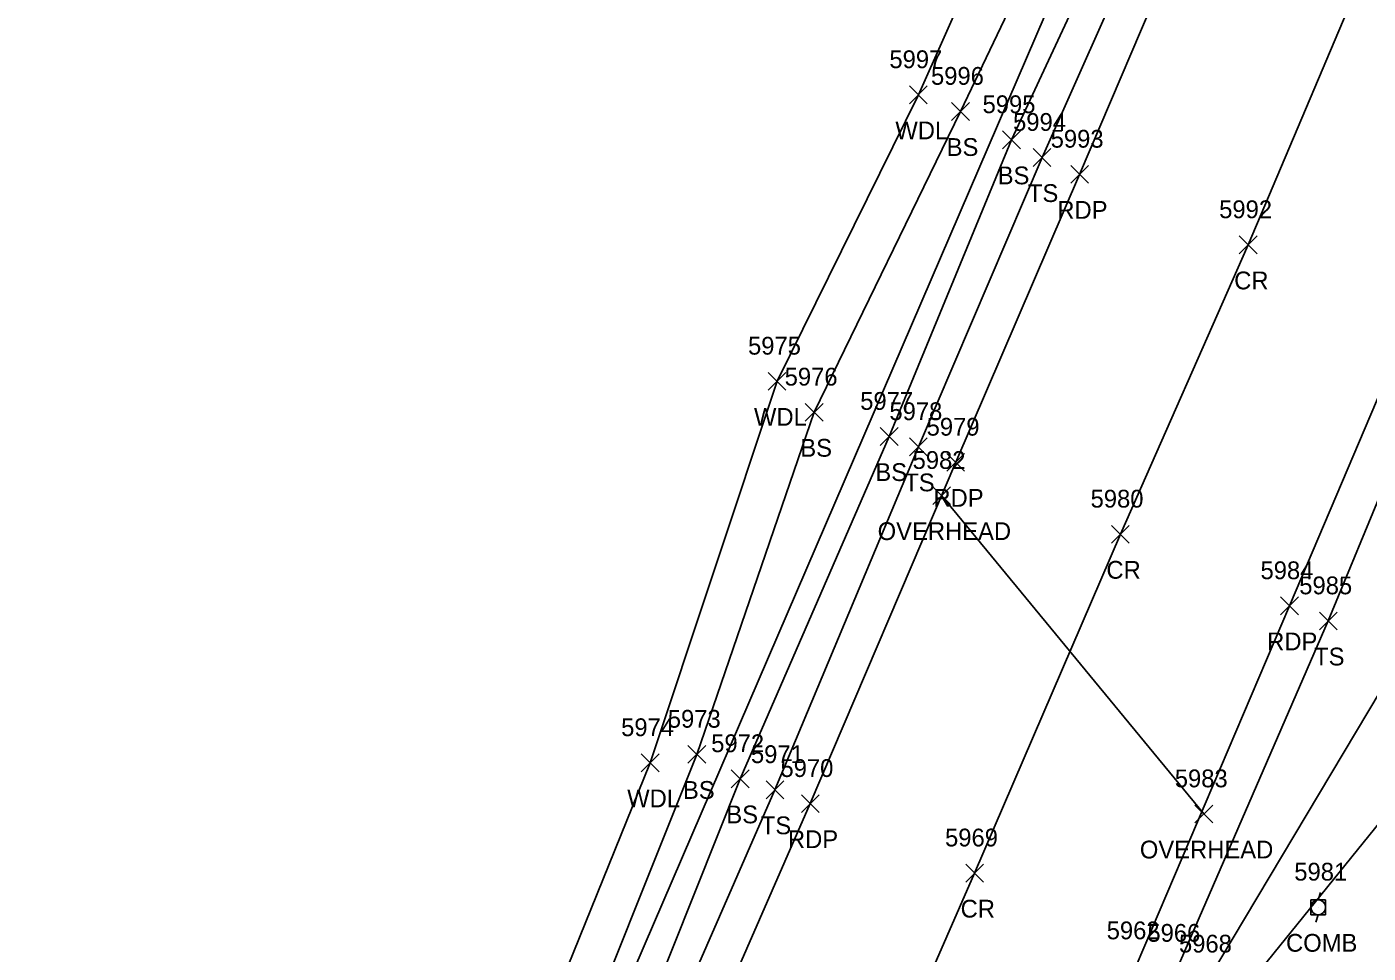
# Model space of a CAD drawing. Extents: x 1611797 to 1633212, y 298978 to 305475.
# Drawn here: x 1622670.8 to 1622821.6, y 301747.1 to 301851.3 of the extents above; entities that cross this region are included whole.
import ezdxf

# ---------------------------------------------------------------- set-up
doc = ezdxf.new("R2010")
doc.units = 0
for name, color, linetype in [('DCP', 7, 'Continuous'), ('L_A', 7, 'Continuous'), ('L_I', 7, 'Continuous'), ('L_TIC', 7, 'Continuous'), ('LAWA', 7, 'Continuous'), ('LELB', 7, 'Continuous'), ('P_A', 7, 'Continuous'), ('P_I', 7, 'Continuous'), ('P_TIC', 7, 'Continuous'), ('PET', 7, 'Continuous'), ('PRC', 7, 'Continuous'), ('U_A', 7, 'Continuous'), ('U_I', 7, 'Continuous'), ('U_TIC', 7, 'Continuous'), ('UCO', 7, 'Continuous'), ('UP', 7, 'Continuous')]:
    doc.layers.add(name, color=color, linetype=linetype)

msp = doc.modelspace()

# ---------------------------------------------------------------- linework, layer by layer
at = {"layer": 'DCP'}
msp.add_lwpolyline([(1622671.2, 301587.84), (1622827.38, 301950.3)], dxfattribs=at)
at = {"layer": 'L_TIC'}
for points in [[(1622770.04, 301842.63), (1622772.04, 301844.63)], [(1622772.04, 301842.63), (1622770.04, 301844.63)], [(1622774.78, 301840.76), (1622776.78, 301842.76)], [(1622776.78, 301840.76), (1622774.78, 301842.76)], [(1622780.52, 301837.57), (1622782.52, 301839.57)], [(1622782.52, 301837.57), (1622780.52, 301839.57)], [(1622783.95, 301835.58), (1622785.95, 301837.58)], [(1622785.95, 301835.58), (1622783.95, 301837.58)], [(1622754.14, 301810.42), (1622756.14, 301812.42)], [(1622756.14, 301810.42), (1622754.14, 301812.42)], [(1622758.32, 301806.94), (1622760.32, 301808.94)], [(1622760.32, 301806.94), (1622758.32, 301808.94)], [(1622766.76, 301804.21), (1622768.76, 301806.21)], [(1622768.76, 301804.21), (1622766.76, 301806.21)], [(1622770.04, 301803.05), (1622772.04, 301805.05)], [(1622772.04, 301803.05), (1622770.04, 301805.05)], [(1622816.14, 301783.47), (1622818.14, 301785.47)], [(1622818.14, 301783.47), (1622816.14, 301785.47)], [(1622745.12, 301768.47), (1622747.12, 301770.47)], [(1622747.12, 301768.47), (1622745.12, 301770.47)], [(1622739.87, 301767.52), (1622741.87, 301769.52)], [(1622741.87, 301767.52), (1622739.87, 301769.52)], [(1622750, 301765.72), (1622752, 301767.72)], [(1622752, 301765.72), (1622750, 301767.72)], [(1622753.91, 301764.49), (1622755.91, 301766.49)], [(1622755.91, 301764.49), (1622753.91, 301766.49)]]:
    msp.add_lwpolyline(points, dxfattribs=at)
at = {"layer": 'LAWA'}
msp.add_lwpolyline([(1622629.31, 301519.57), (1622648.55, 301554.37), (1622664.62, 301587.8), (1622679.92, 301624.12), (1622695.98, 301658.78), (1622711.22, 301695.78), (1622726.95, 301734.16), (1622740.87, 301768.52), (1622755.14, 301811.42), (1622771.04, 301843.63), (1622788.09, 301881.91), (1622808.18, 301922.72), (1622823.47, 301955.6), (1622839.78, 301995.94), (1622853.69, 302036.53), (1622871.34, 302077.8), (1622889.2, 302115.36), (1622900.36, 302148.59), (1622922.7, 302194.91), (1622935.02, 302227), (1622955.61, 302269.3), (1622974.66, 302322.11)], dxfattribs=at)
at = {"layer": 'LELB'}
for points in [[(1622643, 301512.06), (1622661.31, 301549.35), (1622677.51, 301586.51), (1622691.37, 301620.02), (1622707.1, 301653.53), (1622721.75, 301687.85), (1622737.9, 301726.61), (1622754.91, 301765.49), (1622771.04, 301804.05), (1622784.95, 301836.58), (1622802.84, 301876.81), (1622819.3, 301916.18), (1622833.77, 301948.78), (1622851.03, 301989.78), (1622867.88, 302029.76), (1622885.49, 302071.56), (1622902.14, 302111.43), (1622917.02, 302143.8), (1622935.82, 302186.87), (1622950.2, 302222.12), (1622969.04, 302263.04)], [(1622807.94, 301739.7), (1622804.35, 301738.5), (1622800.16, 301745.4), (1622817.14, 301784.47), (1622830.39, 301816.56), (1622848.44, 301857.01), (1622864.13, 301895.69), (1622879.47, 301932.48), (1622894.46, 301967.7), (1622913.22, 302010.21), (1622930.46, 302050.66), (1622949.02, 302093.66), (1622977.04, 302156.2), (1622983.26, 302165.57), (1622999.14, 302167.9)], [(1622594.68, 301439.81), (1622595.31, 301437.14), (1622596.39, 301436.56), (1622598.61, 301436.87), (1622605.11, 301452.44), (1622623.3, 301484.96), (1622638.71, 301514.37), (1622656.97, 301550.94), (1622672.9, 301585.85), (1622690.2, 301620.98), (1622704.33, 301654.63), (1622718.47, 301691.01), (1622735.69, 301728.38), (1622751, 301766.72), (1622767.76, 301805.21), (1622781.52, 301838.57), (1622799.78, 301877.75), (1622815.96, 301917.88), (1622831.89, 301949.85), (1622847.11, 301991.62), (1622864.58, 302030.86), (1622881.19, 302073.91), (1622897.69, 302112.61), (1622900.36, 302148.59)], [(1622594.68, 301439.81), (1622601.87, 301453.13), (1622619.23, 301487.68), (1622635.73, 301516.83), (1622653.65, 301552.16), (1622669.95, 301587.77), (1622685.32, 301622.84), (1622699.32, 301657.33), (1622714.74, 301693.53), (1622730.88, 301731.3), (1622746.12, 301769.47), (1622759.32, 301807.94), (1622775.78, 301841.76), (1622793.88, 301879.63), (1622811.29, 301920.97), (1622825.77, 301951.79), (1622844.08, 301994.2), (1622859.8, 302033.13), (1622878.46, 302076.5), (1622894.74, 302113.74), (1622900.36, 302148.59)], [(1622806.93, 301742.05), (1622803.66, 301744.19), (1622825.75, 301781.18), (1622835.8, 301814.35)], [(1622806.93, 301742.05), (1622835.85, 301777.79)]]:
    msp.add_lwpolyline(points, dxfattribs=at)
at = {"layer": 'P_TIC'}
for points in [[(1622788.18, 301833.69), (1622790.18, 301835.69)], [(1622790.18, 301833.69), (1622788.18, 301835.69)], [(1622807.13, 301825.76), (1622809.13, 301827.76)], [(1622809.13, 301825.76), (1622807.13, 301827.76)], [(1622774.24, 301801.31), (1622776.24, 301803.31)], [(1622776.24, 301801.31), (1622774.24, 301803.31)], [(1622792.76, 301793.22), (1622794.76, 301795.22)], [(1622794.76, 301793.22), (1622792.76, 301795.22)], [(1622811.78, 301785.17), (1622813.78, 301787.17)], [(1622813.78, 301785.17), (1622811.78, 301787.17)], [(1622757.88, 301762.93), (1622759.88, 301764.93)], [(1622759.88, 301762.93), (1622757.88, 301764.93)], [(1622776.36, 301755.12), (1622778.36, 301757.12)], [(1622778.36, 301755.12), (1622776.36, 301757.12)]]:
    msp.add_lwpolyline(points, dxfattribs=at)
at = {"layer": 'PET'}
for points in [[(1622648.26, 301509.67), (1622665.21, 301547.65), (1622681.33, 301585.73), (1622695.37, 301617.98), (1622710.24, 301652.42), (1622725.24, 301685.81), (1622742.04, 301725.41), (1622758.88, 301763.93), (1622775.24, 301802.31), (1622789.18, 301834.69), (1622806.59, 301875.58), (1622823.24, 301913.81), (1622837.58, 301947.53), (1622854.56, 301988.08), (1622872.12, 302028.45), (1622889.38, 302069.51), (1622906.69, 302110.12), (1622920.84, 302142.69), (1622939.57, 302184.64), (1622954.91, 302220.6), (1622972.44, 302261.85)], [(1622698.78, 301521.43), (1622708.15, 301542.48), (1622718.91, 301567.6), (1622732.31, 301598.1), (1622748.3, 301635.86), (1622762.96, 301669.6), (1622778.35, 301705.89), (1622784.3, 301719.76), (1622791.39, 301735.05), (1622795.53, 301745.68), (1622812.78, 301786.17), (1622826.49, 301818.45), (1622843.67, 301858.56), (1622860.37, 301897.43), (1622876.1, 301933.63), (1622891.74, 301969.78), (1622909.96, 302011.85), (1622927.46, 302052.61), (1622945.32, 302094.8), (1622972.71, 302158.13)]]:
    msp.add_lwpolyline(points, dxfattribs=at)
at = {"layer": 'PRC'}
msp.add_lwpolyline([(1622666.77, 301501.34), (1622684.44, 301540.78), (1622698.59, 301575.31), (1622713.87, 301609.52), (1622729.01, 301644.42), (1622743.12, 301676.89), (1622759.85, 301716.06), (1622777.36, 301756.12), (1622793.76, 301794.22), (1622808.13, 301826.76), (1622825.32, 301867.31), (1622841.48, 301905.46), (1622856.61, 301940.95), (1622872.28, 301978.08), (1622890.25, 302020.71), (1622907.64, 302061.05), (1622925.87, 302103.21), (1622941.24, 302138.62), (1622957.15, 302175.75), (1622973.3, 302212.68)], dxfattribs=at)
at = {"layer": 'U_TIC'}
for points in [[(1622772.65, 301797.57), (1622774.65, 301799.57)], [(1622774.65, 301797.57), (1622772.65, 301799.57)], [(1622802.14, 301761.77), (1622804.14, 301763.77)], [(1622804.14, 301761.77), (1622802.14, 301763.77)]]:
    msp.add_lwpolyline(points, dxfattribs=at)
at = {"layer": 'UCO'}
msp.add_lwpolyline([(1622773.65, 301798.57), (1622803.14, 301762.77)], dxfattribs=at)
at = {"layer": 'UP'}
for p, q in [((1622816.26, 301753.94), (1622816.01, 301753.11)), ((1622815.17, 301751.44), (1622815.17, 301753.11)), ((1622815.17, 301753.11), (1622816.84, 301753.11)), ((1622816.01, 301752.28), (1622816.01, 301752.28)), ((1622816.84, 301753.11), (1622816.84, 301751.44)), ((1622816.84, 301751.44), (1622815.17, 301751.44)), ((1622815.76, 301750.61), (1622816.01, 301751.44))]:
    msp.add_line(p, q, dxfattribs=at)
msp.add_circle((1622816.01, 301752.28), 0.833, dxfattribs=at)

# ---------------------------------------------------------------- texts
at = {"layer": 'L_A'}
for s, p in [('WDL', (1622768.45, 301838.63)), ('BS', (1622774.22, 301836.76)), ('BS', (1622779.96, 301833.57)), ('TS', (1622783.36, 301831.58)), ('WDL', (1622752.55, 301806.42)), ('BS', (1622757.76, 301802.94)), ('BS', (1622766.2, 301800.21)), ('TS', (1622769.45, 301799.05)), ('TS', (1622815.55, 301779.47)), ('WDL', (1622738.29, 301763.52)), ('BS', (1622744.56, 301764.47)), ('BS', (1622749.44, 301761.72)), ('TS', (1622753.32, 301760.49))]:
    msp.add_text(s, height=2, dxfattribs=at).set_placement(p)
at = {"layer": 'L_I'}
for s, p in [('5997', (1622767.78, 301846.63)), ('5996', (1622772.46, 301844.76)), ('5995', (1622778.26, 301841.57)), ('5994', (1622781.69, 301839.58)), ('5975', (1622751.88, 301814.42)), ('5976', (1622756, 301810.94)), ('5977', (1622764.5, 301808.21)), ('5978', (1622767.78, 301807.05)), ('5985', (1622813.88, 301787.47)), ('5973', (1622742.86, 301772.47)), ('5974', (1622737.61, 301771.52)), ('5972', (1622747.74, 301769.72)), ('5971', (1622752.21, 301768.49)), ('5966', (1622796.8, 301748.4)), ('5968', (1622800.35, 301747.19))]:
    msp.add_text(s, height=2, dxfattribs=at).set_placement(p)
at = {"layer": 'P_A'}
for s, p in [('RDP', (1622786.67, 301829.69)), ('CR', (1622806.56, 301821.76)), ('RDP', (1622772.73, 301797.31)), ('CR', (1622792.19, 301789.22)), ('RDP', (1622810.27, 301781.17)), ('RDP', (1622756.37, 301758.93)), ('CR', (1622775.79, 301751.12))]:
    msp.add_text(s, height=2, dxfattribs=at).set_placement(p)
at = {"layer": 'P_I'}
for s, p in [('5993', (1622785.92, 301837.69)), ('5992', (1622804.87, 301829.76)), ('5979', (1622771.97, 301805.31)), ('5980', (1622790.41, 301797.22)), ('5984', (1622809.52, 301789.17)), ('5970', (1622755.53, 301766.93)), ('5969', (1622774.04, 301759.12)), ('5962', (1622792.22, 301748.68))]:
    msp.add_text(s, height=2, dxfattribs=at).set_placement(p)
at = {"layer": 'U_A'}
for s, p in [('OVERHEAD', (1622766.46, 301793.57)), ('OVERHEAD', (1622795.95, 301757.77)), ('COMB', (1622812.39, 301747.28))]:
    msp.add_text(s, height=2, dxfattribs=at).set_placement(p)
at = {"layer": 'U_I'}
for s, p in [('5982', (1622770.39, 301801.57)), ('5983', (1622799.88, 301765.77)), ('5981', (1622813.32, 301755.28))]:
    msp.add_text(s, height=2, dxfattribs=at).set_placement(p)

doc.saveas('drawing.dxf')
